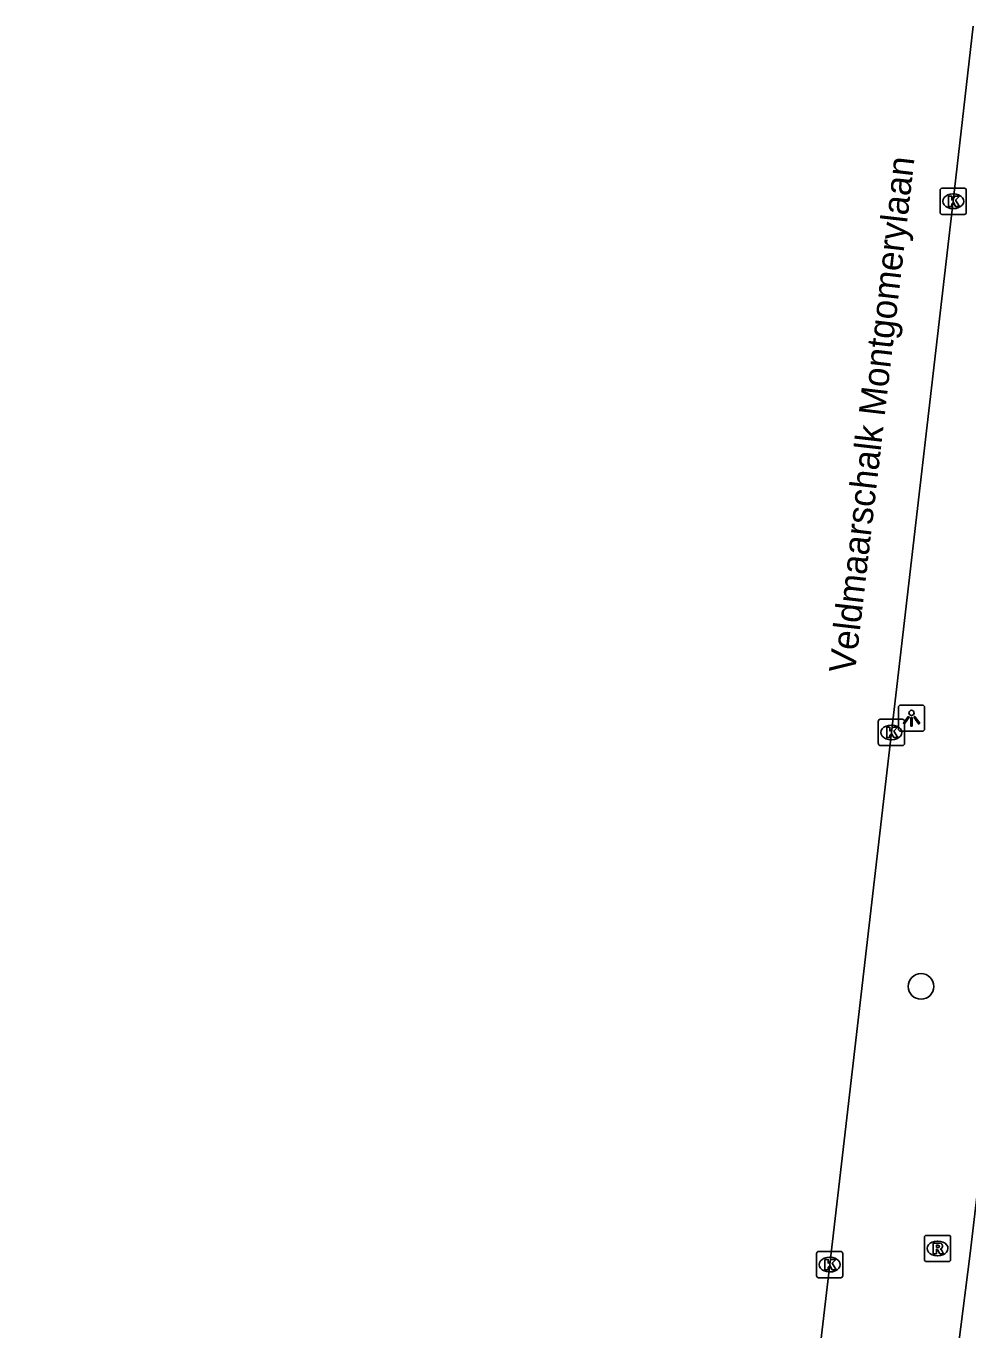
# Model space of a CAD drawing. Extents: x 161243 to 161752, y 384138 to 384885.
# Drawn here: x 161264.92 to 161300.92, y 384588.55 to 384638.36 of the extents above; entities that cross this region are included whole.
import ezdxf

# ---------------------------------------------------------------- set-up
doc = ezdxf.new("R2010")
doc.units = 0
for name, color, linetype in [('IMGEO_Boom', 7, 'Continuous'), ('IMGEO_Fietspad_gesloten', 7, 'Continuous'), ('IMGEO_Kolk', 7, 'Continuous'), ('IMGEO_Lichtpunt', 7, 'Continuous'), ('IMGEO_Openbare_ruimte_label', 7, 'Continuous'), ('IMGEO_OVBaan_gesloten', 7, 'Continuous'), ('IMGEO_Rioolput', 7, 'Continuous')]:
    doc.layers.add(name, color=color, linetype=linetype)

msp = doc.modelspace()

# ---------------------------------------------------------------- linework, layer by layer
at = {"layer": 'IMGEO_Boom'}
msp.add_circle((161299.125, 384601.675), 0.489, dxfattribs=at)
at = {"layer": 'IMGEO_Fietspad_gesloten'}
msp.add_lwpolyline([(161306.453, 384637.728), (161300.999, 384591.473), (161296.311, 384554.647), (161293.323, 384531.813), (161286.202, 384471.417), (161278.307, 384403.15), (161275.866, 384382.258), (161272.845, 384356.399), (161269.542, 384328.133), (161269.524, 384327.978)], dxfattribs=at)
at = {"layer": 'IMGEO_Kolk'}
for p, q in [((161299.854, 384631.244), (161299.854, 384632.096)), ((161299.929, 384632.17), (161300.781, 384632.17)), ((161300.855, 384632.096), (161300.855, 384631.244)), ((161300.342, 384631.95), (161300.367, 384631.95)), ((161300.781, 384631.17), (161299.929, 384631.17)), ((161300.365, 384631.39), (161300.34, 384631.39)), ((161297.493, 384610.954), (161297.493, 384611.806)), ((161297.568, 384611.88), (161298.42, 384611.88)), ((161297.981, 384611.66), (161298.006, 384611.66)), ((161298.494, 384611.806), (161298.494, 384610.954)), ((161298.42, 384610.88), (161297.568, 384610.88)), ((161298.004, 384611.1), (161297.979, 384611.1)), ((161295.133, 384590.623), (161295.133, 384591.475)), ((161295.208, 384591.549), (161296.06, 384591.549)), ((161295.621, 384591.329), (161295.646, 384591.329)), ((161296.134, 384591.475), (161296.134, 384590.623)), ((161295.644, 384590.769), (161295.619, 384590.769)), ((161296.06, 384590.549), (161295.208, 384590.549))]:
    msp.add_line(p, q, dxfattribs=at)
for points in [[(161299.854, 384631.244), (161299.854, 384632.096)], [(161299.929, 384632.17), (161300.781, 384632.17)], [(161300.855, 384632.096), (161300.855, 384631.244)], [(161300.175, 384631.87), (161300.298, 384631.87), (161300.298, 384631.719), (161300.428, 384631.87), (161300.592, 384631.87), (161300.446, 384631.719), (161300.599, 384631.47), (161300.447, 384631.47), (161300.362, 384631.634), (161300.298, 384631.567), (161300.298, 384631.47), (161300.175, 384631.47), (161300.175, 384631.87)], [(161300.781, 384631.17), (161299.929, 384631.17)], [(161297.493, 384610.954), (161297.493, 384611.806)], [(161297.568, 384611.88), (161298.42, 384611.88)], [(161298.494, 384611.806), (161298.494, 384610.954)], [(161297.814, 384611.58), (161297.937, 384611.58), (161297.937, 384611.429), (161298.067, 384611.58), (161298.231, 384611.58), (161298.085, 384611.429), (161298.238, 384611.18), (161298.086, 384611.18), (161298.001, 384611.344), (161297.937, 384611.277), (161297.937, 384611.18), (161297.814, 384611.18), (161297.814, 384611.58)], [(161298.42, 384610.88), (161297.568, 384610.88)], [(161295.133, 384590.623), (161295.133, 384591.475)], [(161295.208, 384591.549), (161296.06, 384591.549)], [(161295.454, 384591.249), (161295.577, 384591.249), (161295.577, 384591.098), (161295.707, 384591.249), (161295.871, 384591.249), (161295.725, 384591.098), (161295.878, 384590.849), (161295.726, 384590.849), (161295.641, 384591.013), (161295.577, 384590.946), (161295.577, 384590.849), (161295.454, 384590.849), (161295.454, 384591.249)], [(161296.134, 384591.475), (161296.134, 384590.623)], [(161296.06, 384590.549), (161295.208, 384590.549)]]:
    msp.add_lwpolyline(points, dxfattribs=at)
for centre, start, end in [((161299.931, 384632.094), 91.552, 178.448), ((161299.931, 384632.094), 91.552, 178.448), ((161300.779, 384632.094), 1.552, 88.448), ((161300.779, 384632.094), 1.552, 88.448), ((161299.931, 384631.246), 181.552, 268.448), ((161299.931, 384631.246), 181.552, 268.448), ((161300.779, 384631.246), 271.552, 358.448), ((161300.779, 384631.246), 271.552, 358.448), ((161297.57, 384611.804), 91.552, 178.448), ((161297.57, 384611.804), 91.552, 178.448), ((161298.418, 384611.804), 1.552, 88.448), ((161298.418, 384611.804), 1.552, 88.448), ((161297.57, 384610.956), 181.552, 268.448), ((161297.57, 384610.956), 181.552, 268.448), ((161298.418, 384610.956), 271.552, 358.448), ((161298.418, 384610.956), 271.552, 358.448), ((161295.21, 384591.473), 91.552, 178.448), ((161295.21, 384591.473), 91.552, 178.448), ((161296.058, 384591.473), 1.552, 88.448), ((161296.058, 384591.473), 1.552, 88.448), ((161295.21, 384590.625), 181.552, 268.448), ((161295.21, 384590.625), 181.552, 268.448), ((161296.058, 384590.625), 271.552, 358.448), ((161296.058, 384590.625), 271.552, 358.448)]:
    msp.add_arc(centre, 0.0765, start, end, dxfattribs=at)
for centre, major_axis, ratio, start_param, end_param in [((161300.341, 384631.67), (-0.387, 0.002), 0.722429, 4.712389, 7.853982), ((161300.366, 384631.67), (-0.39, 0.002), 0.717154, 1.570796, 4.712389), ((161297.98, 384611.38), (-0.387, 0.002), 0.722429, 4.712389, 7.853982), ((161298.005, 384611.38), (-0.39, 0.002), 0.717154, 1.570796, 4.712389), ((161295.62, 384591.049), (-0.387, 0.002), 0.722429, 4.712389, 7.853982), ((161295.645, 384591.049), (-0.39, 0.002), 0.717154, 1.570796, 4.712389)]:
    msp.add_ellipse(centre, major_axis=major_axis, ratio=ratio, start_param=start_param, end_param=end_param, dxfattribs=at)
at = {"layer": 'IMGEO_Lichtpunt'}
for p, q in [((161298.263, 384612.328), (161298.263, 384611.521)), ((161298.263, 384612.328), (161298.263, 384611.521)), ((161299.165, 384612.423), (161298.357, 384612.423)), ((161299.165, 384612.423), (161298.357, 384612.423)), ((161299.259, 384611.521), (161299.259, 384612.328)), ((161299.259, 384611.521), (161299.259, 384612.328)), ((161298.357, 384611.427), (161299.165, 384611.427)), ((161298.357, 384611.427), (161299.165, 384611.427))]:
    msp.add_line(p, q, dxfattribs=at)
for points in [[(161298.637, 384611.992), (161298.676, 384611.964), (161298.488, 384611.702), (161298.45, 384611.729), (161298.637, 384611.992)], [(161298.739, 384611.944), (161298.786, 384611.944), (161298.786, 384611.622), (161298.739, 384611.622), (161298.739, 384611.944)], [(161298.849, 384611.964), (161298.887, 384611.991), (161299.074, 384611.729), (161299.035, 384611.701), (161298.849, 384611.964)]]:
    msp.add_lwpolyline(points, dxfattribs=at)
msp.add_circle((161298.762, 384612.126), 0.0994, dxfattribs=at)
for centre, start, end in [((161298.357, 384612.328), 90, 180), ((161298.357, 384612.328), 90, 180), ((161299.165, 384612.328), 0, 90), ((161299.165, 384612.328), 0, 90), ((161298.357, 384611.521), 180, 270), ((161298.357, 384611.521), 180, 270), ((161299.165, 384611.521), 270, 0), ((161299.165, 384611.521), 270, 360)]:
    msp.add_arc(centre, 0.0946, start, end, dxfattribs=at)
at = {"layer": 'IMGEO_OVBaan_gesloten'}
msp.add_lwpolyline([(161264.916, 384328.431), (161267.197, 384347.869), (161269.457, 384367.164), (161271.789, 384387.356), (161274.112, 384407.478), (161276.721, 384430.069), (161279.185, 384451.364), (161281.583, 384471.698), (161283.768, 384490.025), (161286.341, 384511.851), (161288.472, 384530.133), (161288.707, 384532.15), (161290.848, 384550.464), (161293.255, 384570.775), (161295.634, 384591.049), (161297.994, 384611.38), (161300.355, 384631.67), (161301.117, 384638.364)], dxfattribs=at)
at = {"layer": 'IMGEO_Rioolput'}
for p, q in [((161299.254, 384591.24), (161299.254, 384592.092)), ((161299.329, 384592.166), (161300.181, 384592.166)), ((161299.742, 384591.946), (161299.767, 384591.946)), ((161300.255, 384592.092), (161300.255, 384591.24)), ((161299.765, 384591.386), (161299.74, 384591.386)), ((161300.181, 384591.166), (161299.329, 384591.166))]:
    msp.add_line(p, q, dxfattribs=at)
for points in [[(161299.254, 384591.24), (161299.254, 384592.092)], [(161299.329, 384592.166), (161300.181, 384592.166)], [(161299.843, 384591.864), (161299.591, 384591.866), (161299.591, 384591.466)], [(161299.769, 384591.785), (161299.715, 384591.785), (161299.715, 384591.704)], [(161299.715, 384591.704), (161299.767, 384591.704)], [(161300.255, 384592.092), (161300.255, 384591.24)], [(161299.591, 384591.466), (161299.715, 384591.466), (161299.715, 384591.628), (161299.726, 384591.628)], [(161299.773, 384591.599), (161299.844, 384591.466), (161299.984, 384591.466), (161299.919, 384591.592)], [(161300.181, 384591.166), (161299.329, 384591.166)]]:
    msp.add_lwpolyline(points, dxfattribs=at)
for centre, radius, start, end in [((161299.331, 384592.09), 0.0765, 91.552, 178.448), ((161299.331, 384592.09), 0.0765, 91.552, 178.448), ((161299.751, 384591.893), 0.19, 274.7715, 282.9687), ((161299.775, 384591.689), 0.0964, 77.0061, 93.1865), ((161299.789, 384591.746), 0.0378, 276.6634, 79.6772), ((161299.842, 384591.754), 0.109, 350.3612, 89.416), ((161299.84, 384591.754), 0.112, 277.5842, 350.9817), ((161300.179, 384592.09), 0.0765, 1.552, 88.448), ((161300.179, 384592.09), 0.0765, 1.552, 88.448), ((161299.331, 384591.242), 0.0765, 181.552, 268.448), ((161299.331, 384591.242), 0.0765, 181.552, 268.448), ((161299.725, 384591.575), 0.0533, 26.0293, 88.6989), ((161299.824, 384591.539), 0.108, 29.5134, 73.7905), ((161300.179, 384591.242), 0.0765, 271.552, 358.448), ((161300.179, 384591.242), 0.0765, 271.552, 358.448)]:
    msp.add_arc(centre, radius, start, end, dxfattribs=at)
for centre, major_axis, ratio, start_param, end_param in [((161299.741, 384591.666), (-0.387, 0.002), 0.722429, 4.712389, 7.853982), ((161299.766, 384591.666), (-0.39, 0.002), 0.717154, 1.570796, 4.712389)]:
    msp.add_ellipse(centre, major_axis=major_axis, ratio=ratio, start_param=start_param, end_param=end_param, dxfattribs=at)

# ---------------------------------------------------------------- texts
at = {"layer": 'IMGEO_Openbare_ruimte_label'}
msp.add_text('Veldmaarschalk Montgomerylaan', height=1, rotation=83.394, dxfattribs=at).set_placement((161296.596, 384613.608))

doc.saveas('drawing.dxf')
